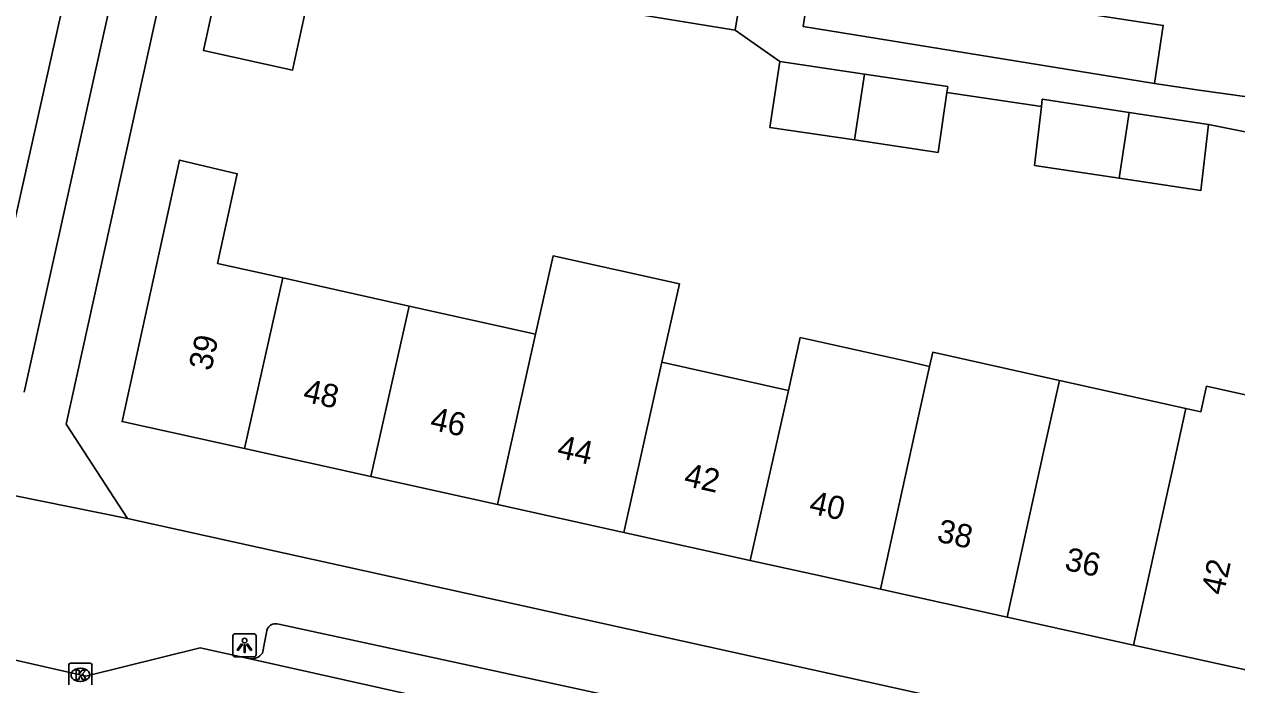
# Model space of a CAD drawing. Extents: x 162172 to 163187, y 382874 to 383684.
# Drawn here: x 162966.1 to 163018.2, y 383110.2 to 383138.6 of the extents above; entities that cross this region are included whole.
import ezdxf

# ---------------------------------------------------------------- set-up
doc = ezdxf.new("R2010")
doc.units = 0
for name, color, linetype in [('IMGEO_Kolk', 7, 'Continuous'), ('IMGEO_Lichtpunt', 7, 'Continuous'), ('IMGEO_Pand', 7, 'Continuous'), ('IMGEO_Pand_nummerreeks', 7, 'Continuous'), ('IMGEO_Rijbaan_lokaal_open', 7, 'Continuous'), ('IMGEO_Voetpad_open', 7, 'Continuous')]:
    doc.layers.add(name, color=color, linetype=linetype)

msp = doc.modelspace()

# ---------------------------------------------------------------- linework, layer by layer
at = {"layer": 'IMGEO_Kolk'}
for p, q in [((162968.028, 383110.202), (162968.028, 383111.054)), ((162968.103, 383111.128), (162968.955, 383111.128)), ((162968.516, 383110.908), (162968.541, 383110.908)), ((162969.029, 383111.054), (162969.029, 383110.202)), ((162968.539, 383110.348), (162968.514, 383110.348))]:
    msp.add_line(p, q, dxfattribs=at)
for points in [[(162968.028, 383110.202), (162968.028, 383111.054)], [(162968.103, 383111.128), (162968.955, 383111.128)], [(162968.349, 383110.828), (162968.472, 383110.828), (162968.472, 383110.677), (162968.602, 383110.828), (162968.766, 383110.828), (162968.62, 383110.677), (162968.773, 383110.428), (162968.621, 383110.428), (162968.536, 383110.592), (162968.472, 383110.525), (162968.472, 383110.428), (162968.349, 383110.428), (162968.349, 383110.828)], [(162969.029, 383111.054), (162969.029, 383110.202)]]:
    msp.add_lwpolyline(points, dxfattribs=at)
for centre, start, end in [((162968.105, 383111.052), 91.552, 178.448), ((162968.105, 383111.052), 91.552, 178.448), ((162968.953, 383111.052), 1.552, 88.448), ((162968.953, 383111.052), 1.552, 88.448)]:
    msp.add_arc(centre, 0.0765, start, end, dxfattribs=at)
for centre, major_axis, ratio, start_param, end_param in [((162968.515, 383110.628), (-0.387, 0.002), 0.722429, 4.712389, 7.853982), ((162968.54, 383110.628), (-0.39, 0.002), 0.717154, 1.570796, 4.712389)]:
    msp.add_ellipse(centre, major_axis=major_axis, ratio=ratio, start_param=start_param, end_param=end_param, dxfattribs=at)
at = {"layer": 'IMGEO_Lichtpunt'}
for p, q in [((162975.086, 383112.3), (162975.086, 383111.493)), ((162975.086, 383112.3), (162975.086, 383111.493)), ((162975.988, 383112.395), (162975.18, 383112.395)), ((162975.988, 383112.395), (162975.18, 383112.395)), ((162976.082, 383111.493), (162976.082, 383112.3)), ((162976.082, 383111.493), (162976.082, 383112.3)), ((162975.18, 383111.399), (162975.988, 383111.399)), ((162975.18, 383111.399), (162975.988, 383111.399))]:
    msp.add_line(p, q, dxfattribs=at)
for points in [[(162975.46, 383111.964), (162975.499, 383111.936), (162975.311, 383111.674), (162975.273, 383111.701), (162975.46, 383111.964)], [(162975.562, 383111.916), (162975.609, 383111.916), (162975.609, 383111.594), (162975.562, 383111.594), (162975.562, 383111.916)], [(162975.672, 383111.936), (162975.71, 383111.963), (162975.897, 383111.701), (162975.858, 383111.673), (162975.672, 383111.936)]]:
    msp.add_lwpolyline(points, dxfattribs=at)
msp.add_circle((162975.585, 383112.098), 0.0994, dxfattribs=at)
for centre, start, end in [((162975.18, 383112.3), 90, 180), ((162975.18, 383112.3), 90, 180), ((162975.988, 383112.3), 0, 90), ((162975.988, 383112.3), 0, 90), ((162975.18, 383111.493), 180, 270), ((162975.18, 383111.493), 180, 270), ((162975.988, 383111.493), 270, 0), ((162975.988, 383111.493), 270, 360)]:
    msp.add_arc(centre, 0.0946, start, end, dxfattribs=at)
at = {"layer": 'IMGEO_Pand'}
for points in [[(162979.199, 383144.633), (162978.752, 383141.667), (162977.651, 383136.621), (162973.823, 383137.457), (162974.899, 383142.39), (162975.371, 383145.354)], [(162996.669, 383138.332), (162991.387, 383139.192), (162992.218, 383144.294), (162997.499, 383143.436)], [(162997.499, 383143.436), (162996.669, 383138.332)], [(163014.686, 383136.04), (163015.064, 383138.536), (163009.428, 383139.389), (163007.702, 383139.65), (163008.057, 383141.991)], [(163001.8, 383133.614), (162998.16, 383134.156), (162998.582, 383136.984)], [(162998.582, 383136.984), (163002.231, 383136.441)], [(163002.231, 383136.441), (163001.8, 383133.614)], [(163002.231, 383136.441), (163005.806, 383135.909), (163005.768, 383135.654)], [(163021.653, 383135.053), (163016.505, 383135.765), (163014.686, 383136.04)], [(163005.768, 383135.654), (163005.384, 383133.079), (163001.8, 383133.614)], [(163009.828, 383135.047), (163009.864, 383135.364), (163013.6, 383134.799)], [(163013.169, 383131.974), (163009.537, 383132.523), (163009.828, 383135.047)], [(163013.169, 383131.974), (163013.6, 383134.799)], [(163013.6, 383134.799), (163017.008, 383134.284)], [(163017.008, 383134.284), (163016.682, 383131.443), (163013.169, 383131.974)], [(162975.585, 383120.351), (162970.321, 383121.515), (162972.793, 383132.751), (162975.271, 383132.165), (162974.418, 383128.309), (162977.226, 383127.685)], [(162988.089, 383125.269), (162988.842, 383128.633), (162994.274, 383127.426), (162993.521, 383124.062)], [(162977.226, 383127.685), (162975.585, 383120.351)], [(162977.226, 383127.685), (162982.659, 383126.477)], [(162981.018, 383119.15), (162982.659, 383126.477)], [(162982.659, 383126.477), (162988.089, 383125.269)], [(162986.45, 383117.949), (162988.089, 383125.269)], [(162998.953, 383122.854), (162999.46, 383125.119), (163004.1, 383124.088), (163005.024, 383123.883)], [(163005.024, 383123.883), (163005.159, 383124.492), (163010.599, 383123.282)], [(162993.521, 383124.062), (162991.884, 383116.747)], [(162993.521, 383124.062), (162998.953, 383122.854)], [(163005.024, 383123.883), (163004.523, 383121.615), (163002.908, 383114.31)], [(163010.599, 383123.282), (163009.963, 383120.405), (163008.349, 383113.107)], [(163010.599, 383123.282), (163016.039, 383122.074)], [(162997.317, 383115.546), (162998.953, 383122.854)], [(163016.039, 383122.074), (163016.681, 383121.931), (163016.924, 383123.028), (163019.425, 383122.469), (163021.966, 383121.901)], [(163016.039, 383122.074), (163015.403, 383119.196), (163013.791, 383111.904)], [(162981.018, 383119.15), (162975.585, 383120.351)], [(162986.45, 383117.949), (162981.018, 383119.15)], [(162991.884, 383116.747), (162986.45, 383117.949)], [(162997.317, 383115.546), (162991.884, 383116.747)], [(163002.908, 383114.31), (163000, 383114.953), (162997.317, 383115.546)], [(163008.349, 383113.107), (163002.908, 383114.31)], [(163013.791, 383111.904), (163008.349, 383113.107)], [(163018.734, 383110.811), (163013.791, 383111.904)]]:
    msp.add_lwpolyline(points, dxfattribs=at)
at = {"layer": 'IMGEO_Rijbaan_lokaal_open'}
for points in [[(162969.289, 383146.836), (162968.82, 383144.072), (162964.054, 383122.788)], [(162965.041, 383111.409), (162968.771, 383110.572), (162973.673, 383111.787), (162975.76, 383111.323)], [(162975.76, 383111.323), (162985.56, 383109.143), (162998.226, 383106.407)]]:
    msp.add_lwpolyline(points, dxfattribs=at)
at = {"layer": 'IMGEO_Voetpad_open'}
for points in [[(162970.558, 383117.347), (162967.919, 383121.404), (162972.855, 383143.81), (162973.072, 383145.005), (162973.166, 383145.668)], [(162970.319, 383141.775), (162966.118, 383122.769)], [(162999.721, 383139.333), (162999.585, 383138.494), (163014.686, 383136.04)], [(162996.669, 383138.332), (162998.582, 383136.984)], [(163005.768, 383135.654), (163009.828, 383135.047)], [(163017.008, 383134.284), (163020.226, 383133.633)], [(162963.175, 383118.833), (162970.558, 383117.347)], [(162970.558, 383117.347), (163000, 383110.85), (163014.15, 383107.727)], [(162977.053, 383112.808), (162997.752, 383108.316)], [(162976.356, 383111.564), (162976.523, 383112.45)]]:
    msp.add_lwpolyline(points, dxfattribs=at)
for centre, radius, start, end in [((162976.928, 383112.421), 0.406, 72.147, 175.9288), ((162975.878, 383111.888), 0.577, 258.1808, 325.8523)]:
    msp.add_arc(centre, radius, start, end, dxfattribs=at)

# ---------------------------------------------------------------- texts
at = {"layer": 'IMGEO_Pand_nummerreeks'}
for s, rotation, p in [('39', 77.5922, (162974.15, 383123.655)), ('48', 347.5325, (162978.054, 383122.386)), ('46', 347.5325, (162983.509, 383121.179)), ('44', 347.5324, (162988.967, 383119.973)), ('42', 347.5325, (162994.422, 383118.767)), ('40', 347.5324, (162999.802, 383117.578)), ('38', 347.5324, (163005.294, 383116.364)), ('36', 347.5324, (163010.782, 383115.149)), ('42', 77.6301, (163017.656, 383114.015))]:
    msp.add_text(s, height=1, rotation=rotation, dxfattribs=at).set_placement(p)

doc.saveas('drawing.dxf')
